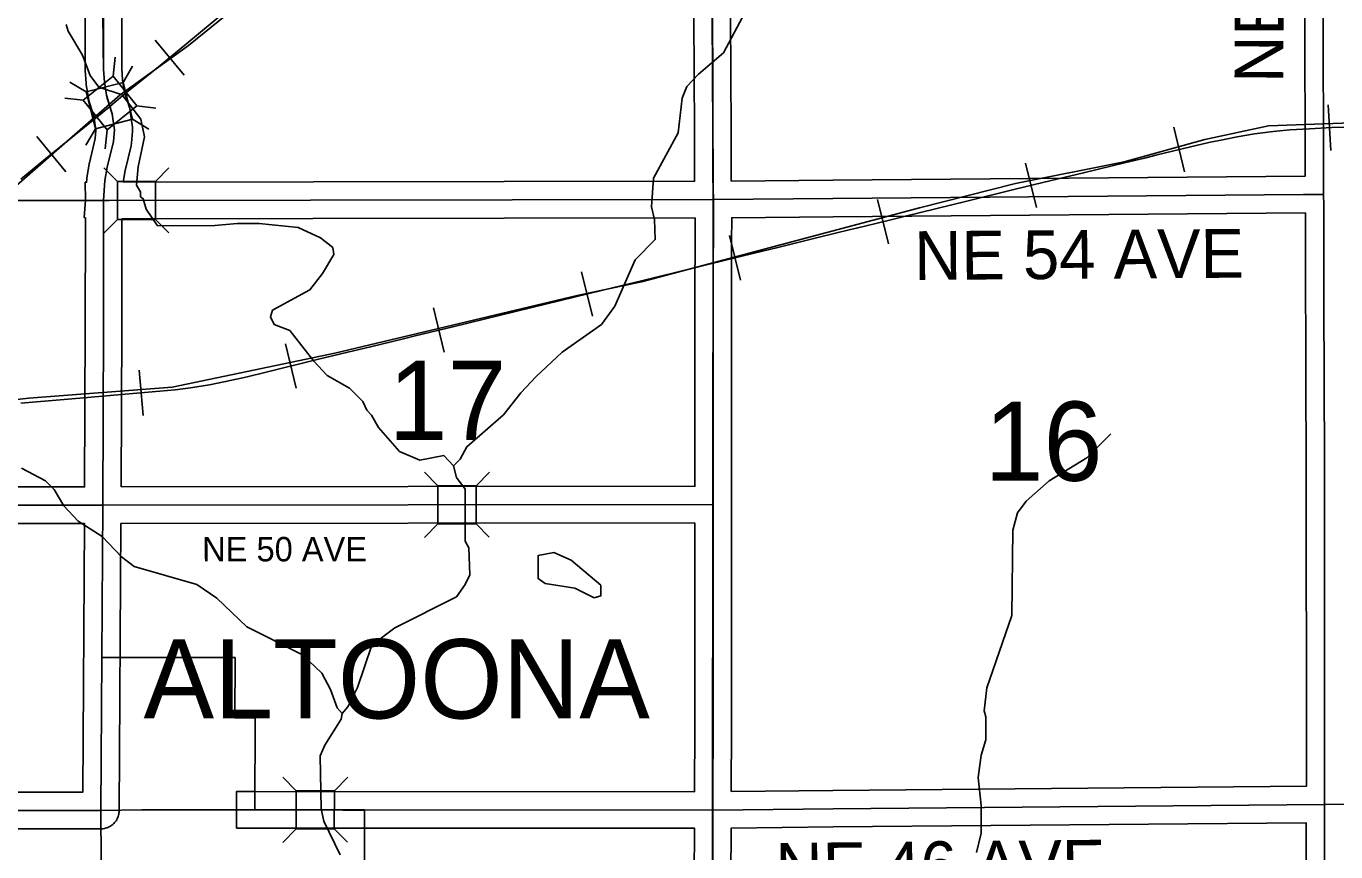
# Model space of a CAD drawing. Extents: x -1403959 to 81668, y -1400582 to 11018.
# Drawn here: x 8053 to 8260.8, y 8614.9 to 8745.8 of the extents above; entities that cross this region are included whole.
import ezdxf

# ---------------------------------------------------------------- set-up
doc = ezdxf.new("R2010")
doc.units = 0
for name, color, linetype in [('tdCiCoBndryTxt', 7, 'Continuous'), ('tdCiRRCL', 7, 'Continuous'), ('tdCiSecText', 7, 'Continuous'), ('tdCiSectLine', 7, 'Continuous'), ('tdCiSectNmbr', 7, 'Continuous'), ('tdCiSectTwpRng', 7, 'Continuous'), ('tdCoClipBndry', 7, 'Continuous'), ('tdCoSecRteBand', 7, 'Continuous'), ('tdCoSectLinePart', 7, 'Continuous'), ('tdCoSectNmbr', 7, 'Continuous'), ('tdCoShieldCoRteHrd', 7, 'Continuous'), ('tdCoSurfBitum', 7, 'Continuous')]:
    doc.layers.add(name, color=color, linetype=linetype)

msp = doc.modelspace()

# ---------------------------------------------------------------- linework, layer by layer
at = {"layer": 'tdCiCoBndryTxt'}
for points in [[(8066.66, 8731.7), (8066.63, 8731.92), (8065.71, 8734.91), (8065.39, 8736.97), (8065.25, 8739.01), (8065.25, 8759.69), (8065.21, 8770.25), (8065.32, 8779.57), (8065.35, 8788.34), (8065.43, 8788.96)], [(8161.95, 8621.5), (8161.95, 8622.47), (8161.95, 8625.58), (8161.98, 8633.55), (8162, 8669.95), (8162, 8673.95), (8162, 8677.67), (8162, 8679.91), (8162, 8684.12), (8162, 8689.6), (8162, 8695.13), (8162, 8698.07), (8162, 8702.84), (8161.99, 8706.34), (8162.02, 8709.47), (8162.03, 8711.66), (8162.03, 8712.25), (8162.03, 8712.69), (8162.05, 8718.33), (8161.95, 8721.83), (8161.95, 8728.24), (8161.93, 8730.9), (8161.89, 8736.62), (8161.91, 8740.09), (8161.85, 8745.59), (8161.87, 8752.73)], [(8258.9, 8581.14), (8259.03, 8622.38), (8259.03, 8628.34), (8259.01, 8646.58), (8258.99, 8669.86), (8258.99, 8680.76), (8258.97, 8685.57), (8258.94, 8690.59), (8258.94, 8693.7), (8258.92, 8698.07), (8258.88, 8706.63), (8258.9, 8711.06), (8258.88, 8714.97), (8258.88, 8717.44), (8258.85, 8719.14), (8258.84, 8719.44), (8258.84, 8727.72), (8258.86, 8730.85), (8258.8, 8739.76), (8258.78, 8747.26)], [(8065.28, 8718.17), (8065.49, 8721.34), (8065.84, 8723.49), (8066.82, 8727.53), (8066.98, 8729.41), (8066.68, 8731.56), (8066.66, 8731.7)], [(8065.15, 8669.85), (8065.27, 8698.05), (8065.28, 8718.17)], [(8065.28, 8718.17), (8066.16, 8718.17)], [(8066.16, 8718.17), (8162.05, 8718.33), (8181.01, 8718.49), (8255.69, 8719.11)], [(8255.69, 8719.11), (8258.85, 8719.14)], [(8255.69, 8719.11), (8255.69, 8719.11)], [(8026.21, 8669.85), (8028.65, 8669.85), (8065.15, 8669.85)], [(8064.99, 8645.68), (8065.15, 8669.8)], [(8065.15, 8669.85), (8162, 8669.95)], [(8065.15, 8669.8), (8065.15, 8669.85)], [(8064.83, 8621.41), (8064.99, 8645.68)], [(8106.68, 8621.53), (8161.95, 8621.5), (8161.98, 8621.5), (8181.02, 8621.71), (8259.03, 8622.38), (8356.62, 8622.43), (8376.16, 8622.51), (8403.98, 8622.56), (8416.18, 8623.03), (8452.74, 8622.98), (8453.28, 8622.99)], [(8040.64, 8621.4), (8040.78, 8621.4), (8041.99, 8621.42), (8064.83, 8621.41)], [(8089.28, 8621.54), (8106.68, 8621.53)], [(8106.68, 8621.53), (8106.68, 8621.53)], [(8161.91, 8610.86), (8161.95, 8616.17), (8161.97, 8618.74), (8161.95, 8621.5)]]:
    msp.add_lwpolyline(points, dxfattribs=at)
at = {"layer": 'tdCiRRCL'}
for points in [[(8020.16, 8793.13), (8065.31, 8802.85), (8065.35, 8788.97), (8065.32, 8779.57), (8065.21, 8770.25), (8064.98, 8766.6), (8065.21, 8742.48), (8065.25, 8739.01), (8065.39, 8736.97), (8065.71, 8734.91), (8065.86, 8734.44), (8066.63, 8731.92), (8066.68, 8731.56), (8066.98, 8729.41), (8066.82, 8727.53), (8065.84, 8723.49), (8065.49, 8721.34), (8065.28, 8718.17), (8065.27, 8698.05), (8065.15, 8669.85), (8028.65, 8669.85)], [(8040.64, 8621.41), (8064.83, 8621.41), (8064.99, 8645.68), (8086.13, 8645.68), (8086.11, 8636.13), (8089.3, 8636.14), (8089.28, 8621.5), (8098.04, 8621.53), (8098.94, 8621.53), (8099.74, 8621.53), (8106.68, 8621.41), (8106.68, 8609.74)]]:
    msp.add_lwpolyline(points, dxfattribs=at)
at = {"layer": 'tdCiSecText'}
for points in [[(8067.11, 8740.91), (8066.78, 8737.9), (8070.56, 8733.18)], [(8069.87, 8739.47), (8068.36, 8736.92), (8069.86, 8731.06)], [(8059.11, 8734.44), (8062.05, 8734.12), (8066.78, 8737.9)], [(8059.89, 8736.96), (8062.5, 8735.42), (8068.36, 8736.92)], [(8062.46, 8726.96), (8064, 8729.56), (8062.5, 8735.42)], [(8065.51, 8726.39), (8065.84, 8729.4), (8062.05, 8734.12)], [(8073.57, 8732.85), (8070.56, 8733.18), (8065.84, 8729.4)], [(8072.46, 8729.52), (8069.86, 8731.06), (8064, 8729.56)], [(8065.31, 8723.34), (8067.46, 8721.2), (8073.51, 8721.21)], [(8075.64, 8723.35), (8073.51, 8721.21), (8073.52, 8715.16)], [(8065.33, 8713.01), (8067.47, 8715.15), (8067.46, 8721.2)], [(8075.61, 8713.07), (8073.52, 8715.16), (8067.47, 8715.15)], [(8116.19, 8675.07), (8118.33, 8672.93), (8124.38, 8672.94)], [(8126.52, 8675.08), (8124.38, 8672.94), (8124.39, 8666.89)], [(8116.2, 8664.74), (8118.33, 8666.88), (8118.33, 8672.93)], [(8126.48, 8664.8), (8124.39, 8666.89), (8118.33, 8666.88)], [(8093.7, 8626.7), (8095.84, 8624.56), (8101.89, 8624.56)], [(8104.03, 8626.69), (8101.89, 8624.56), (8101.88, 8618.51)], [(8093.69, 8616.37), (8095.83, 8618.51), (8095.84, 8624.56)], [(8103.98, 8616.41), (8101.88, 8618.51), (8095.83, 8618.51)]]:
    msp.add_lwpolyline(points, dxfattribs=at)
at = {"layer": 'tdCiSectLine'}
for points in [[(8028.65, 8672.75), (8062.26, 8672.75), (8062.37, 8698.05), (8062.38, 8715.45), (8062.2, 8715.47), (8062.38, 8718.26), (8062.37, 8721.07), (8062.38, 8721.07), (8062.38, 8721.08), (8062.56, 8721.08), (8062.59, 8721.53), (8062.61, 8721.71), (8062.62, 8721.79), (8062.97, 8723.95), (8062.99, 8724.06), (8063.02, 8724.18), (8063.95, 8728), (8064.06, 8729.33), (8063.79, 8731.29), (8062.94, 8734.06), (8062.91, 8734.16), (8062.87, 8734.34), (8062.85, 8734.45), (8062.52, 8736.51), (8062.51, 8736.59), (8062.49, 8736.77), (8062.35, 8738.82), (8062.35, 8738.82), (8062.34, 8739.01), (8062.34, 8759.69)], [(8068.15, 8759.69), (8068.15, 8739.11), (8068.27, 8737.3), (8068.55, 8735.57), (8069.41, 8732.77), (8069.43, 8732.67), (8069.48, 8732.48), (8069.51, 8732.31), (8069.85, 8729.8), (8069.85, 8729.78), (8069.87, 8729.6), (8069.88, 8729.41), (8069.87, 8729.22), (8069.87, 8729.17), (8069.71, 8727.29), (8069.7, 8727.15), (8069.67, 8726.96), (8069.64, 8726.84), (8068.68, 8722.92), (8068.39, 8721.08)], [(8068.39, 8721.08), (8159.06, 8721.23), (8159.05, 8721.74), (8159.05, 8721.83), (8159.05, 8728.23), (8159.03, 8730.87), (8159.03, 8730.88), (8158.99, 8736.6), (8158.99, 8736.62), (8158.99, 8736.64), (8159.01, 8740.09), (8158.95, 8745.56), (8158.95, 8745.59), (8158.95, 8745.6), (8158.97, 8752.71)], [(8164.77, 8752.72), (8164.75, 8745.6), (8164.81, 8740.12), (8164.81, 8740.09), (8164.81, 8740.08), (8164.79, 8736.62), (8164.83, 8730.92), (8164.85, 8728.26), (8164.85, 8728.24), (8164.85, 8721.88), (8164.87, 8721.26)], [(8164.87, 8721.26), (8180.98, 8721.39), (8180.98, 8721.39), (8255.94, 8722.02), (8255.94, 8727.72), (8255.94, 8727.74), (8255.96, 8730.85), (8255.9, 8739.74), (8255.9, 8739.76), (8255.88, 8747.25)], [(8164.85, 8624.43), (8180.99, 8624.61), (8180.99, 8624.61), (8256.13, 8625.26), (8256.08, 8680.75), (8256.07, 8685.55), (8256.03, 8690.56), (8256.03, 8690.59), (8256.03, 8693.69), (8255.98, 8706.62), (8255.98, 8706.63), (8255.98, 8706.65), (8256, 8711.06), (8255.98, 8714.96), (8255.98, 8714.97), (8255.98, 8716.21), (8181.03, 8715.59), (8164.96, 8715.45), (8164.96, 8715.43), (8164.95, 8715.43), (8164.93, 8711.65), (8164.93, 8709.46), (8164.93, 8709.43), (8164.89, 8706.33), (8164.91, 8702.86), (8164.91, 8702.84), (8164.91, 8673.95), (8164.91, 8673.95), (8164.9, 8669.95), (8164.9, 8667.05), (8164.9, 8667.05), (8164.89, 8633.55), (8164.89, 8633.54), (8164.85, 8625.57), (8164.85, 8624.43)], [(8068.06, 8672.75), (8159.1, 8672.85), (8159.1, 8672.86), (8159.1, 8672.86), (8159.1, 8673.96), (8159.1, 8702.84), (8159.08, 8706.32), (8159.08, 8706.34), (8159.08, 8706.37), (8159.12, 8709.49), (8159.13, 8711.67), (8159.13, 8711.67), (8159.14, 8715.42), (8068.18, 8715.27), (8068.17, 8698.04), (8068.17, 8698.03), (8068.06, 8672.75)], [(8041.99, 8624.32), (8061.95, 8624.32), (8062.23, 8666.95), (8028.65, 8666.95)], [(8159.01, 8610.88), (8159.06, 8618.6), (8089.28, 8618.63), (8086.37, 8618.64), (8086.38, 8624.44), (8089.28, 8624.44), (8159.05, 8624.4), (8159.05, 8625.58), (8159.05, 8625.59), (8159.08, 8633.56), (8159.09, 8667.05), (8068.05, 8666.95), (8068.05, 8666.95), (8068.04, 8666.95), (8068.04, 8666.93), (8068.03, 8666.93), (8067.73, 8621.39), (8067.73, 8621.22), (8067.71, 8621.03), (8067.68, 8620.85), (8067.64, 8620.66), (8067.58, 8620.48), (8067.51, 8620.3), (8067.43, 8620.13), (8067.35, 8619.96), (8067.24, 8619.8), (8067.13, 8619.65), (8067.01, 8619.5), (8066.88, 8619.36), (8066.75, 8619.23), (8066.6, 8619.11), (8066.44, 8619), (8066.28, 8618.9), (8066.12, 8618.81), (8065.94, 8618.73), (8065.76, 8618.67), (8065.58, 8618.61), (8065.4, 8618.57), (8065.21, 8618.54), (8065.02, 8618.52), (8064.83, 8618.51), (8064.83, 8618.51), (8042.01, 8618.52)], [(8256.01, 8584.05), (8256.12, 8619.46), (8181.05, 8618.81), (8164.87, 8618.63), (8164.87, 8618.61), (8164.87, 8618.61), (8164.81, 8610.87)]]:
    msp.add_lwpolyline(points, dxfattribs=at)
at = {"layer": 'tdCiSectNmbr'}
msp.add_lwpolyline([(8065.13, 8572.93), (8065.06, 8582.76), (8065.06, 8582.89), (8064.98, 8596.94), (8064.83, 8621.41)], dxfattribs=at)
at = {"layer": 'tdCiSectTwpRng'}
for points in [[(8049.65, 8718.17), (8050.33, 8718.17), (8065.28, 8718.17)], [(8064.83, 8621.41), (8071.33, 8621.55), (8089.28, 8621.54)]]:
    msp.add_lwpolyline(points, dxfattribs=at)
at = {"layer": 'tdCoClipBndry'}
msp.add_lwpolyline([(8164.04, 8331.29), (8162.44, 8428.52), (8162, 8524.72), (8161.92, 8621.5), (8162.02, 8718.33), (8161.7, 8815.05), (8161.9, 8916.94)], dxfattribs=at)
at = {"layer": 'tdCoSecRteBand'}
for p, q in [((8078.04, 8738.04), (8073.43, 8743.64)), ((8260.03, 8726.13), (8259.61, 8733.38)), ((8059.29, 8722.75), (8054.69, 8728.36)), ((8236.8, 8722.74), (8235.08, 8729.79)), ((8213.29, 8717.07), (8211.58, 8724.12)), ((8189.81, 8711.29), (8188.1, 8718.35)), ((8166.34, 8705.57), (8164.58, 8712.61)), ((8142.83, 8699.82), (8141.11, 8706.87)), ((8119.33, 8694.1), (8117.62, 8701.15)), ((8095.84, 8688.41), (8094.11, 8695.46)), ((8071.53, 8684.06), (8070.9, 8691.29))]:
    msp.add_line(p, q, dxfattribs=at)
for points in [[(7976.02, 8672.38), (8012.3, 8693.26), (8033.03, 8705.23), (8040.19, 8710.74), (8051.46, 8720.55), (8067.91, 8734.95), (8078.73, 8742.77), (8101.42, 8761.16), (8107.21, 8765.6), (8124.57, 8780.62), (8161.58, 8811.72), (8171.03, 8817.55), (8184.6, 8823.85), (8203.52, 8828.95), (8212.37, 8831.27), (8252.34, 8842.69), (8267.15, 8844.87)], [(8052.11, 8721.56), (8056.93, 8725.51), (8057.41, 8725.9), (8061.14, 8728.89), (8066.16, 8733), (8066.24, 8733.07), (8068.64, 8735.09), (8074.26, 8739.62), (8078.46, 8743.08), (8084.99, 8748.48)], [(8052.11, 8721.56), (8056.93, 8725.51), (8057.41, 8725.9), (8061.14, 8728.89), (8066.16, 8733), (8066.24, 8733.07), (8068.64, 8735.09), (8074.26, 8739.62), (8078.46, 8743.08), (8084.99, 8748.48)], [(7976.02, 8672.38), (7997.99, 8680.54), (8012.33, 8683.33), (8032.18, 8684.46), (8053.4, 8686.81), (8076.15, 8688.56), (8101.94, 8693.98), (8140.4, 8703.11), (8150.62, 8705.28), (8194.72, 8717.01), (8209.98, 8720.88), (8227.22, 8724.29), (8240.04, 8727.84), (8250.11, 8730), (8267.67, 8730.67)], [(8052.13, 8686.06), (8061.51, 8686.82), (8069.9, 8687.56), (8074.21, 8687.94), (8076.65, 8688.14), (8079.08, 8688.47), (8082.05, 8688.95), (8084.64, 8689.46), (8087.83, 8690.17), (8091.3, 8691.03), (8099.14, 8692.96), (8104.01, 8694.15), (8107.61, 8694.96), (8113.06, 8696.31), (8114.7, 8696.7), (8120.67, 8698.16), (8133.24, 8701.22), (8142.32, 8703.43), (8152.77, 8705.99), (8161.36, 8708.07), (8168.49, 8709.85), (8172.24, 8710.73), (8178.61, 8712.3), (8183.8, 8713.57), (8184.74, 8713.8), (8189.56, 8714.97), (8192.5, 8715.7), (8202.24, 8718.09), (8209.72, 8719.94), (8214.33, 8721.05), (8220.77, 8722.55), (8227.47, 8724.2), (8230.44, 8724.92), (8232.26, 8725.36), (8237.76, 8726.71), (8240.63, 8727.37), (8243.11, 8727.87), (8245.17, 8728.28), (8247.88, 8728.74), (8250.85, 8729.12), (8253.53, 8729.37), (8256.63, 8729.57), (8260.2, 8729.78), (8265.43, 8729.8)], [(8052.13, 8686.06), (8061.51, 8686.82), (8069.9, 8687.56), (8074.21, 8687.94), (8076.65, 8688.14), (8079.08, 8688.47), (8082.05, 8688.95), (8084.64, 8689.46), (8087.83, 8690.17), (8091.3, 8691.03), (8099.14, 8692.96), (8104.01, 8694.15), (8107.61, 8694.96), (8113.06, 8696.31), (8114.7, 8696.7), (8120.67, 8698.16), (8133.24, 8701.22), (8142.32, 8703.43), (8152.77, 8705.99), (8161.36, 8708.07), (8168.49, 8709.85), (8172.24, 8710.73), (8178.61, 8712.3), (8183.8, 8713.57), (8184.74, 8713.8), (8189.56, 8714.97), (8192.5, 8715.7), (8202.24, 8718.09), (8209.72, 8719.94), (8214.33, 8721.05), (8220.77, 8722.55), (8227.47, 8724.2), (8230.44, 8724.92), (8232.26, 8725.36), (8237.76, 8726.71), (8240.63, 8727.37), (8243.11, 8727.87), (8245.17, 8728.28), (8247.88, 8728.74), (8250.85, 8729.12), (8253.53, 8729.37), (8256.63, 8729.57), (8260.2, 8729.78), (8265.43, 8729.8)]]:
    msp.add_lwpolyline(points, dxfattribs=at)
at = {"layer": 'tdCoSurfBitum'}
for points in [[(8059.33, 8746.1), (8059.63, 8745.03), (8061.93, 8741.21), (8063.15, 8738.01), (8064.53, 8736.18), (8068.2, 8734.96), (8071.2, 8731.06), (8071.74, 8728.29), (8070.74, 8723.51), (8070.5, 8720.61), (8071.11, 8719.54), (8071.11, 8718.78), (8071.57, 8718.47), (8072.03, 8716.79), (8073.84, 8714.16), (8082.91, 8714.22), (8086.49, 8714.51), (8089.94, 8714.55), (8096.16, 8713.91), (8099.68, 8712.24), (8101.66, 8710.71), (8101.82, 8709.64), (8099.99, 8706.59), (8098.01, 8703.99), (8092.05, 8700.78), (8091.75, 8699.71), (8092.36, 8698.49), (8094.81, 8697.57), (8098.63, 8692.69), (8100.77, 8690.4), (8104.28, 8688.42), (8106.42, 8686.29), (8107.04, 8684.91), (8107.8, 8684.15), (8108.87, 8682.17), (8112.24, 8678.35), (8115.44, 8676.98), (8119.26, 8677.75), (8120.79, 8676.07), (8121.86, 8677.14), (8122.93, 8679.12), (8128.72, 8684.17), (8131.47, 8687.68), (8133.91, 8690.28), (8138.03, 8694.1), (8144.28, 8698.53), (8146.42, 8701.43), (8149.62, 8708.77), (8152.82, 8711.97), (8152.67, 8715.18), (8152.21, 8717.16), (8152.51, 8721.75), (8156.47, 8728.92), (8157.07, 8734.42), (8157.84, 8736.25), (8159.67, 8738.24), (8163.63, 8741.6), (8170.49, 8754.58)], [(8225.09, 8681.19), (8221.27, 8677.37), (8215.32, 8673.7), (8211.66, 8670.5), (8210.29, 8668.66), (8209.53, 8665.91), (8209.39, 8652.33), (8205.43, 8640.87), (8204.98, 8637.21), (8205.28, 8636.29), (8205.29, 8632.63), (8204.53, 8630.18), (8204.07, 8626.67), (8204.53, 8622.24), (8204.54, 8617.82), (8203.78, 8614.76)], [(8052.22, 8675.71), (8056.04, 8673.72), (8057.42, 8672.35), (8058.95, 8669.76), (8061.24, 8667.32), (8065.06, 8664.88), (8068.12, 8661.67), (8070.11, 8660.15), (8080.04, 8657.26), (8083.25, 8655.12), (8087.98, 8650.54), (8096.85, 8646.12), (8099.9, 8643.23), (8101.28, 8640.63), (8102.35, 8637.73), (8103.12, 8636.82), (8102.97, 8635.9), (8100.37, 8631.78), (8099.61, 8630.1), (8099.77, 8621.7), (8100.23, 8619.71), (8102.83, 8614.37)], [(8120.79, 8676.07), (8121.25, 8674.24), (8122.63, 8672.41), (8122.64, 8664.16), (8123.25, 8663.09), (8123.4, 8658.82), (8122.64, 8657.29), (8121.27, 8655.3), (8111.5, 8650.41), (8107.84, 8647.66), (8105.56, 8640.94), (8104.03, 8637.89), (8103.12, 8636.82)], [(8143.11, 8655.17), (8140.05, 8656.69), (8135.32, 8657.45), (8134.25, 8658.22), (8134.24, 8661.88), (8136.69, 8662.34), (8139.44, 8661.12), (8144.18, 8657.16), (8144.18, 8655.48), (8143.11, 8655.17)]]:
    msp.add_lwpolyline(points, dxfattribs=at)

# ---------------------------------------------------------------- texts
at = {"layer": 'tdCoSectLinePart'}
for s, rotation, p in [('17', 0.0024, (8110.48, 8680.19)), ('16', 0.0031, (8205.07, 8673.72))]:
    msp.add_text(s, height=12.575, rotation=rotation, dxfattribs=at).set_placement(p)
at = {"layer": 'tdCoSectNmbr'}
for s, height, rotation, p in [('NE 96 ST', 7.738, 89.7015, (8252.46, 8736.83)), ('NE 54 AVE', 7.738, 0.41, (8193.94, 8705.57)), ('NE 50 AVE', 3.869, 0.0474, (8080.91, 8660.93)), ('NE 46 AVE', 7.738, 0.5901, (8171.94, 8608.52))]:
    msp.add_text(s, height=height, rotation=rotation, dxfattribs=at).set_placement(p)
at = {"layer": 'tdCoShieldCoRteHrd'}
msp.add_text('ALTOONA', height=12.575, rotation=0.0024, dxfattribs=at).set_placement((8071.6, 8636.02))

doc.saveas('drawing.dxf')
